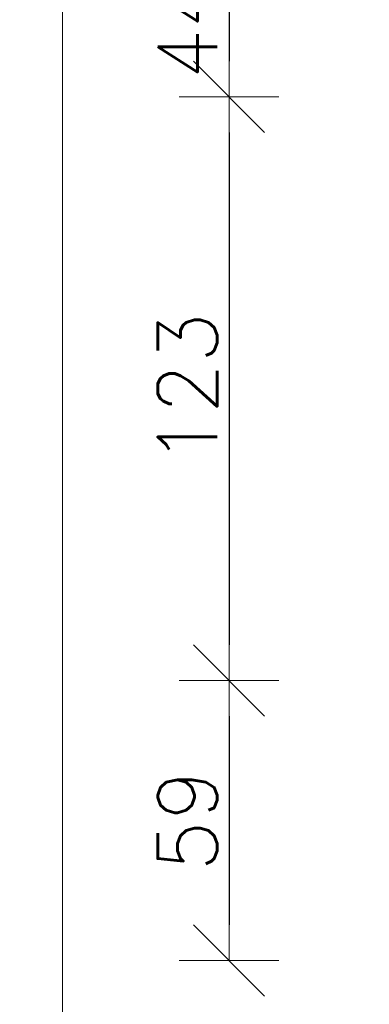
# Model space of a CAD drawing. Header units: millimetres. Extents: x 23192 to 177760, y -399809 to -79279.
# Tile 669 of 868: x 75196 to 75270, y -198585 to -198377. Entities that reach past the tile are written whole.
import ezdxf

# ---------------------------------------------------------------- set-up
doc = ezdxf.new("R2010")
doc.units = ezdxf.units.MM
doc.layers.get('0').update_dxf_attribs({"lineweight": 0})
doc.layers.add('!! 0_ramki', color=66, linetype='Continuous', lineweight=9, plot=False)
doc.layers.add('!! wymiary osi', color=250, linetype='Continuous', lineweight=9)
doc.styles.add('TXT', font='simplex.shx')
doc.dimstyles.new('DIM50', dxfattribs={"dimscale": 5, "dimtxt": 2.5, "dimasz": 1.5, "dimexe": 0, "dimexo": 0, "dimgap": 0.5, "dimtad": 1, "dimdec": 4, "dimrnd": 0.5, "dimdsep": 46, "dimtxsty": 'TXT', "dimblk1": 'TICK1', "dimblk2": 'TICK1', "dimsah": 1, "dimcen": 0, "dimse1": 1, "dimse2": 1, "dimclrd": 1, "dimclre": 7, "dimclrt": 9, "dimadec": 0, "dimazin": 0, "dimtfac": 1, "dimtdec": 4, "dimtmove": 2, "dimatfit": 3, "dimldrblk": 'TICK1', "dimfxl": 1, "dimtolj": 1, "dimarcsym": 0})

# ---------------------------------------------------------------- blocks, each defined once
blk = doc.blocks.new('TICK1')
at = {"color": 0}
for p, q in [((0, -1.4), (0, 1.4)), ((0, 0), (-1, 0))]:
    blk.add_line(p, q, dxfattribs=at)
at = {"color": 2}
blk.add_line((-1, -1), (1, 1), dxfattribs=at)
blk = doc.blocks.new('*D3375')
at = {"layer": '!! wymiary osi', "color": 1, "lineweight": -2, "transparency": 16777216}
blk.add_line((75240.21, -198356.41), (75240.21, -198386.09), dxfattribs=at)
at = {"layer": 'DEFPOINTS', "color": 0, "transparency": 16777216}
for p in [(75269.92, -198348.91), (75240.21, -198393.59), (75267.99, -198393.59)]:
    blk.add_point(p, dxfattribs=at)
at = {"layer": '!! wymiary osi', "color": 1, "lineweight": -2, "transparency": 16777216, "xscale": 7.5, "yscale": 7.5, "zscale": 7.5}
for p, rotation in [((75240.21, -198348.91), 90), ((75240.21, -198393.59), 270)]:
    blk.add_blockref('TICK1', p, dxfattribs=dict(at, rotation=rotation))
at = {"layer": '!! wymiary osi', "color": 9, "transparency": 16777216, "insert": (75231.46, -198371.25), "char_height": 12.5, "attachment_point": 5, "rotation": 90, "style": 'TXT'}
blk.add_mtext('\\A1;44.5', dxfattribs=at)
blk = doc.blocks.new('*D3376')
at = {"layer": '!! wymiary osi', "color": 1, "lineweight": -2, "transparency": 16777216}
blk.add_line((75240.21, -198401.09), (75240.21, -198509.09), dxfattribs=at)
at = {"layer": 'DEFPOINTS', "color": 0, "transparency": 16777216}
for p in [(75267.99, -198393.59), (75240.21, -198516.59), (75267.99, -198516.59)]:
    blk.add_point(p, dxfattribs=at)
at = {"layer": '!! wymiary osi', "color": 1, "lineweight": -2, "transparency": 16777216, "xscale": 7.5, "yscale": 7.5, "zscale": 7.5}
for p, rotation in [((75240.21, -198393.59), 90), ((75240.21, -198516.59), 270)]:
    blk.add_blockref('TICK1', p, dxfattribs=dict(at, rotation=rotation))
at = {"layer": '!! wymiary osi', "color": 9, "transparency": 16777216, "insert": (75231.46, -198455.09), "char_height": 12.5, "attachment_point": 5, "rotation": 90, "style": 'TXT'}
blk.add_mtext('\\A1;123', dxfattribs=at)
blk = doc.blocks.new('*D3377')
at = {"layer": '!! wymiary osi', "color": 1, "lineweight": -2, "transparency": 16777216}
blk.add_line((75240.21, -198524.09), (75240.21, -198568.12), dxfattribs=at)
at = {"layer": 'DEFPOINTS', "color": 0, "transparency": 16777216}
for p in [(75267.99, -198516.59), (75240.21, -198575.62), (75269.61, -198575.62)]:
    blk.add_point(p, dxfattribs=at)
at = {"layer": '!! wymiary osi', "color": 1, "lineweight": -2, "transparency": 16777216, "xscale": 7.5, "yscale": 7.5, "zscale": 7.5}
for p, rotation in [((75240.21, -198516.59), 90), ((75240.21, -198575.62), 270)]:
    blk.add_blockref('TICK1', p, dxfattribs=dict(at, rotation=rotation))
at = {"layer": '!! wymiary osi', "color": 9, "transparency": 16777216, "insert": (75231.46, -198546.1), "char_height": 12.5, "attachment_point": 5, "rotation": 90, "style": 'TXT'}
blk.add_mtext('\\A1;59', dxfattribs=at)

msp = doc.modelspace()

# ---------------------------------------------------------------- linework, layer by layer
at = {"layer": '!! 0_ramki'}
msp.add_lwpolyline([(71005.14101, -197114.84055), (75205.14101, -197114.84055), (75205.14101, -200084.84055), (71005.14101, -200084.84055)], close=True, dxfattribs=at)

# ---------------------------------------------------------------- dimensions: what is measured, and where the dimension line sits
at = {"layer": '!! wymiary osi'}
for base, p1, p2, picture, middle in [((75240.20901, -198393.5883), (75269.92327, -198348.91324), (75267.98948, -198393.5883), '*D3375', (75231.45901, -198371.25077)), ((75240.20901, -198516.5883), (75267.98948, -198393.5883), (75267.98948, -198516.5883), '*D3376', (75231.45901, -198455.0883)), ((75240.20901, -198575.619055), (75267.989478, -198516.588303), (75269.613273, -198575.619055), '*D3377', (75231.45901, -198546.103679))]:
    dim = msp.add_linear_dim(base=base, p1=p1, p2=p2, angle=90, dimstyle='DIM50', dxfattribs=at)
    dim.commit()
    dim.dimension.update_dxf_attribs({"geometry": picture, "text_midpoint": middle})

doc.saveas('drawing.dxf')
